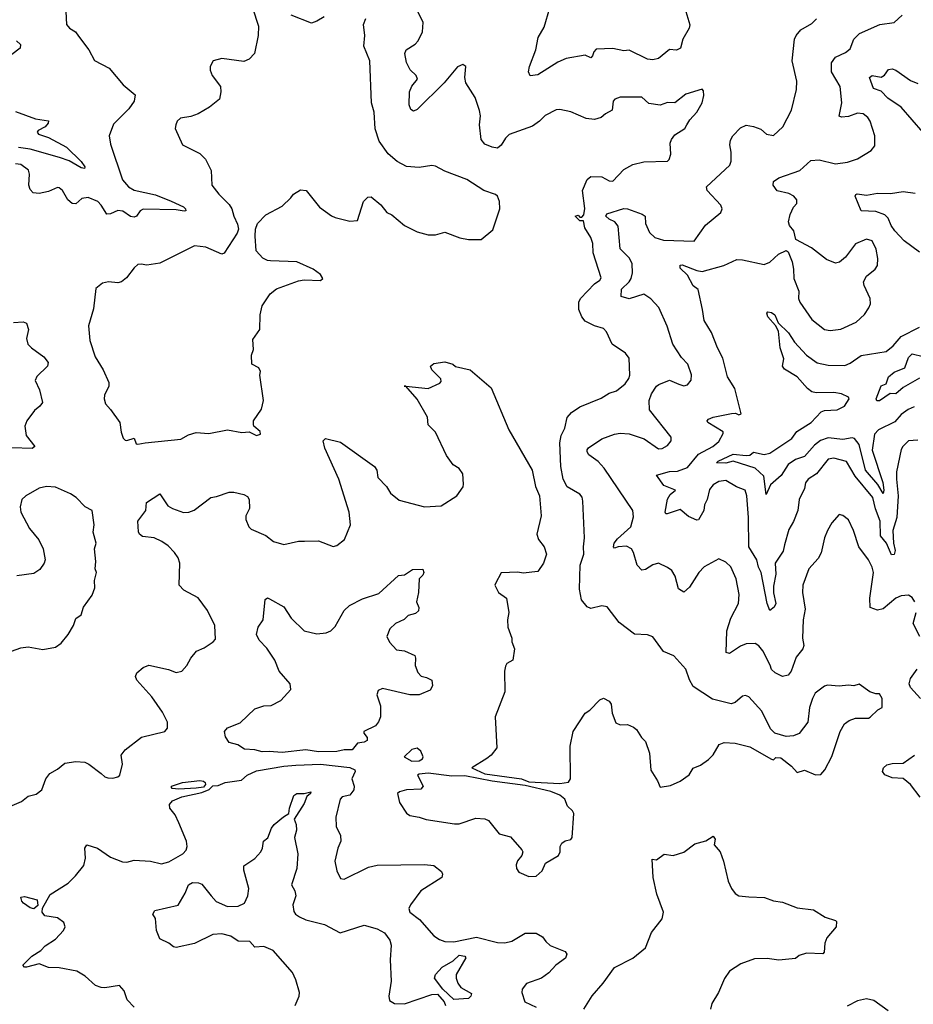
# Model space of a CAD drawing. Extents: x 2199565 to 2323334, y 894172 to 1018966.
# Tile 415 of 440: x 2308588 to 2313481, y 976881 to 982271. Entities that reach past the tile are written whole.
import ezdxf

# ---------------------------------------------------------------- set-up
doc = ezdxf.new("R2010")
doc.units = 0

msp = doc.modelspace()

# ---------------------------------------------------------------- linework, layer by layer
at = {"layer": '0CON10XD'}
for points in [[(2311105, 981773.3), (2311082.1, 981845), (2311030, 981925), (2311024.5, 981955), (2311030, 982015), (2311015, 982026.2), (2310985, 982012), (2310911.9, 981925), (2310765, 981778.8), (2310745, 981770), (2310728.8, 981778.8), (2310720, 981805), (2310723.1, 981875), (2310735, 981906.2), (2310765.6, 981945), (2310759.2, 981965), (2310725.7, 981995.7), (2310705, 982036.2), (2310696, 982085), (2310703.8, 982105), (2310753.8, 982136.2), (2310769.5, 982155), (2310792.7, 982205), (2310797.8, 982255), (2310753.3, 982345)], [(2308840.6, 982315), (2308843.8, 982245), (2308861.2, 982225), (2308893.8, 982205), (2308910.3, 982180.3), (2308967.5, 982105), (2308997, 982047), (2309077.5, 982005), (2309154.5, 981914.5), (2309219.7, 981859.7), (2309214.3, 981825), (2309185, 981782.5), (2309101.8, 981698.2), (2309078.1, 981635), (2309085, 981590), (2309151.8, 981395), (2309183.6, 981355), (2309215, 981337.2), (2309331.7, 981311.7), (2309417.6, 981277.6), (2309485, 981246.2), (2309496.7, 981235), (2309498, 981225), (2309487.9, 981222.1), (2309445, 981230.3), (2309265, 981232.8), (2309246.9, 981225), (2309228.1, 981195), (2309215, 981189.2), (2309195, 981192.7), (2309152, 981222), (2309125, 981226.5), (2309085, 981207.3), (2309065, 981205.6), (2309035, 981255.6), (2309016.5, 981275), (2308963, 981297), (2308928.3, 981291.7), (2308895, 981263.3), (2308875, 981264), (2308851.2, 981285), (2308822.9, 981335), (2308805, 981350.8), (2308795, 981352.5), (2308745, 981330.5), (2308695, 981320), (2308662.1, 981322.1), (2308645, 981341.2), (2308638.2, 981365), (2308641.5, 981425), (2308636.6, 981446.6), (2308595, 981477.5), (2308565, 981481.9)], [(2309863.3, 982335), (2309896, 982235), (2309894.2, 982185), (2309874, 982085), (2309843.8, 982055), (2309815, 982042), (2309695, 982057.5), (2309647.5, 982045), (2309631.2, 982015), (2309631.2, 981995), (2309641.2, 981965), (2309686.7, 981905), (2309688.8, 981875), (2309681.2, 981835), (2309628.1, 981791.9), (2309565, 981755.7), (2309525, 981740.8), (2309468.8, 981731.2), (2309450, 981715), (2309442.5, 981695), (2309440, 981675), (2309478.8, 981585), (2309575, 981538), (2309605, 981506.7), (2309635.6, 981445), (2309640, 981365), (2309678.6, 981315), (2309735, 981258.8), (2309750, 981235), (2309760, 981195), (2309781.3, 981151.3), (2309785.6, 981125), (2309778.2, 981101.8), (2309707.3, 980992.7), (2309695, 980988), (2309607.5, 981025), (2309545, 981033.3), (2309355, 980938), (2309285, 980926.2), (2309253, 980933), (2309235, 980930), (2309215, 980913.3), (2309172.9, 980857.1), (2309145, 980836.2), (2309125, 980830), (2309075, 980835.8), (2309040.7, 980829.3), (2309005, 980800), (2308992.7, 980687.3), (2308964.2, 980595.8), (2308972, 980515), (2309000.8, 980425), (2309044.5, 980354.5), (2309076, 980285), (2309076, 980265), (2309052.5, 980215), (2309050, 980195), (2309058.8, 980168.8), (2309085, 980136.2), (2309136.2, 980065), (2309143, 980013), (2309155, 979980), (2309165, 979970), (2309175, 979967.5), (2309215, 979980), (2309225, 979950), (2309235, 979946.7)], [(2310255, 982286), (2310215, 982262), (2310185, 982252), (2310075, 982296.2)], [(2312236.1, 982316.1), (2312257, 982243), (2312254.3, 982225), (2312219.6, 982165), (2312206.5, 982115), (2312185, 982103.3), (2312145, 982107.8), (2312085, 982058.6), (2312055, 982051.8), (2312025, 982055.5), (2311924.2, 982104.2), (2311895, 982100), (2311835, 982112.9), (2311745, 982109.4), (2311730.8, 982095), (2311725, 982072.5), (2311715, 982062), (2311685, 982077.1), (2311580.8, 982059.2), (2311535, 982037.5), (2311425, 981969.2), (2311383.5, 981963.5), (2311374.5, 981984.5), (2311380, 982015), (2311414.3, 982105), (2311426.8, 982173.2), (2311459.8, 982230.2), (2311490, 982335)], [(2313505, 979968.6), (2313454.5, 979965.5), (2313422.5, 979935), (2313415, 979917.5), (2313389.5, 979795), (2313388.8, 979755), (2313398, 979665), (2313390, 979545), (2313368.6, 979475), (2313372.8, 979405), (2313382.2, 979365), (2313375, 979342.5), (2313361.8, 979341.8), (2313333, 979405), (2313300.4, 979445), (2313298.8, 979525), (2313272.8, 979592.8), (2313259, 979655), (2313162, 979772), (2313115, 979851.9), (2313045, 979870.9), (2313015, 979865.6), (2312951.5, 979785), (2312905, 979755.8), (2312889.6, 979735), (2312884.3, 979705), (2312855.6, 979645), (2312847.8, 979585), (2312825, 979523.8), (2312799.4, 979480.6), (2312775.8, 979395.8), (2312767.9, 979362.1), (2312724.5, 979295), (2312728.5, 979235), (2312715, 979170), (2312714.3, 979134.3), (2312727.4, 979075), (2312718.5, 979055), (2312695, 979037.5), (2312679.8, 979075), (2312648.1, 979245), (2312633.5, 979273.5), (2312624.8, 979315), (2312579.6, 979385), (2312578.8, 979545), (2312568.8, 979665), (2312560, 979695), (2312513.3, 979713.3), (2312455, 979747.5), (2312415, 979742.5), (2312385, 979725.5), (2312365, 979698.9), (2312351.6, 979645), (2312336.8, 979615), (2312334.1, 979585), (2312305, 979533.1), (2312295, 979531.1), (2312250.7, 979550.7), (2312205, 979590.5), (2312133.9, 979566.1), (2312126.1, 979566.1), (2312122.5, 979575), (2312134.3, 979645.7), (2312149.1, 979670.9), (2312178.8, 979695), (2312115, 979721.4), (2312075, 979777.5), (2312145, 979796.8), (2312190.5, 979799.5), (2312245, 979819.3), (2312305, 979892.5), (2312383.1, 979935), (2312415, 979961.4), (2312440.5, 980005), (2312440, 980015), (2312356, 980065), (2312352.5, 980075), (2312360, 980085), (2312384.6, 980095.4), (2312485, 980116), (2312506.4, 980116.4), (2312525, 980107.5), (2312537.5, 980112.5), (2312502.7, 980252.7), (2312463.6, 980315), (2312437.8, 980417.8), (2312407.9, 980475), (2312375, 980558.8), (2312336.2, 980625), (2312326.4, 980683.6), (2312303.6, 980793.6), (2312275, 980813.8), (2312245, 980872.5), (2312205, 980910), (2312203.3, 980926.7), (2312215, 980928.5), (2312295, 980898.4), (2312325, 980892.9), (2312443.8, 980925), (2312515, 980957.5), (2312545, 980956.7), (2312665, 980930.6), (2312695, 980942.9), (2312743.4, 980986.6), (2312785, 981006.7), (2312795, 981000), (2312817.1, 980945), (2312825.6, 980905), (2312825.8, 980854.2), (2312853.1, 980785), (2312852.5, 980745), (2312860, 980725), (2312925, 980629.2), (2312995, 980574.3), (2313025, 980569.2), (2313083, 980577), (2313168, 980615), (2313213.5, 980656.5), (2313236.6, 980693.4), (2313245.7, 980715), (2313244.4, 980745), (2313211.4, 980815), (2313208.6, 980835), (2313223.6, 980866.4), (2313272, 980905), (2313284.2, 980925), (2313287.3, 980962.7), (2313278.1, 981015), (2313255, 981060), (2313225, 981070), (2313165, 981044), (2313109.1, 980970.9), (2313077.1, 980942.9), (2313055, 980938), (2313005, 980957.5), (2312922.6, 981022.6), (2312838, 981068), (2312825.8, 981115), (2312801.9, 981145), (2312797.1, 981165), (2312805.8, 981205), (2312825, 981243.8), (2312843.8, 981265), (2312843.8, 981285), (2312826.2, 981305), (2312798.6, 981318.6), (2312735, 981333.3), (2312712.5, 981365), (2312716, 981385), (2312744, 981405), (2312858.6, 981445), (2312919.7, 981500.3), (2312965, 981503.6), (2313055, 981481.5), (2313119.5, 981490.5), (2313175, 981508.6), (2313250, 981555), (2313269.3, 981580.7), (2313269.2, 981635), (2313244.3, 981715), (2313232, 981735), (2313206.2, 981755), (2313175, 981759.5), (2313125, 981741.5), (2313087.3, 981737.3), (2313075, 981742.5), (2313090, 981815), (2313081.1, 981905), (2313032.5, 981985), (2313031.9, 982035), (2313055, 982065.6), (2313109.1, 982090.9), (2313135, 982111.4), (2313155.8, 982165), (2313186.2, 982195), (2313297.5, 982245), (2313375, 982256), (2313418.8, 982295)], [(2309235, 979946.7), (2309275, 979954.2), (2309470, 979975), (2309512.1, 979997.9), (2309555, 980010.8), (2309623.6, 980006.4), (2309725, 980025.6), (2309805, 980011.1), (2309845, 980014), (2309885, 979994.5), (2309907.1, 980002.9), (2309905, 980016.7), (2309870, 980045), (2309867.5, 980055), (2309867.5, 980075), (2309911.7, 980138.3), (2309923, 980187), (2309903.8, 980325), (2309906.7, 980345), (2309896.7, 980365), (2309860, 980385), (2309856.7, 980435), (2309868.8, 980465), (2309865, 980520), (2309903.3, 980575), (2309904.2, 980655.8), (2309916.1, 980703.9), (2309959.7, 980770.3), (2309995, 980798), (2310115, 980841.2), (2310145, 980846.2), (2310235, 980843.3), (2310247.5, 980855), (2310235.9, 980875.9), (2310195.8, 980905.8), (2310105, 980946.2), (2309961.7, 980951.7), (2309945, 980952.5), (2309920, 980965), (2309882.5, 981005), (2309877.5, 981085), (2309880, 981125), (2309890, 981155), (2309935, 981203.3), (2310025, 981250), (2310073.3, 981295), (2310086.7, 981315), (2310125, 981338.8), (2310156, 981336), (2310230, 981245), (2310295, 981196.2), (2310315, 981188), (2310395, 981167.5), (2310438.3, 981171.7), (2310470, 981275), (2310495, 981300), (2310511.7, 981301.7), (2310565, 981257.5), (2310597.5, 981215), (2310625, 981203.3), (2310694.5, 981144.5), (2310765, 981110), (2310825, 981094), (2310865, 981093.8), (2310915, 981107.5), (2310997, 981077), (2311045, 981067.5), (2311095, 981066.7), (2311115, 981067.5), (2311178.8, 981121.2), (2311217.1, 981235), (2311215.9, 981275.9), (2311203.9, 981303.9), (2311193.8, 981313.8), (2311130, 981335), (2311036.8, 981396.8), (2310915, 981442.5), (2310865, 981469.2), (2310845, 981472), (2310775, 981461.9), (2310705, 981467.1), (2310654, 981495), (2310605.6, 981535.6), (2310556, 981605), (2310533.7, 981673.7), (2310528.2, 981765), (2310514.5, 981815), (2310505.7, 982045), (2310472, 982125), (2310476.9, 982185), (2310470, 982245), (2310482.9, 982277.1)], [(2313489.2, 979085), (2313475, 979108.8), (2313455, 979121.2), (2313415, 979118), (2313385, 979104.3), (2313315, 979045.5), (2313285, 979038), (2313245, 979052.5), (2313241.8, 979105), (2313262.2, 979245), (2313255, 979273.3), (2313235, 979314), (2313181.8, 979385), (2313152.5, 979475), (2313125, 979533.3), (2313095, 979556.7), (2313075, 979562.5), (2313035, 979516.2), (2313011.4, 979475), (2312994.4, 979435), (2312976.8, 979353.2), (2312959.1, 979320.9), (2312908.5, 979265), (2312876.7, 979175), (2312873.5, 979135), (2312888.9, 979045), (2312877.5, 978985), (2312874.2, 978885.8), (2312880.5, 978845), (2312875, 978826.2), (2312839.3, 978780.7), (2312811.5, 978705), (2312795, 978682), (2312765, 978676.2), (2312725, 978696.2), (2312705, 978713.8), (2312697.1, 978737.1), (2312656.6, 978816.6), (2312635, 978844.3), (2312615, 978856.9), (2312565, 978853.8), (2312535, 978841.2), (2312475, 978801.2), (2312456.2, 978806.2), (2312460.5, 978925), (2312482.1, 978995), (2312522.7, 979075), (2312527.1, 979125), (2312510.9, 979210.9), (2312482, 979275), (2312455, 979300.8), (2312415, 979320), (2312336.2, 979275), (2312305.8, 979245), (2312255, 979164), (2312225, 979136.7), (2312195, 979156), (2312176.7, 979225), (2312158.1, 979255), (2312135, 979272.9), (2312085, 979295.8), (2312055, 979287.1), (2312015, 979261.9), (2311995, 979258), (2311969.4, 979285), (2311949.5, 979355), (2311937.8, 979375), (2311909.7, 979389.7), (2311865.4, 979385.4), (2311845, 979378.6), (2311840, 979385), (2311843.5, 979405), (2311860.8, 979429.2), (2311933.6, 979495), (2311948.7, 979548.7), (2311945.5, 979585), (2311787.8, 979815), (2311755, 979852.9), (2311705, 979889.4), (2311694.5, 979905), (2311695, 979916.7), (2311702.4, 979927.6), (2311775, 979976.4), (2311845, 980002.7), (2311875, 980006.8), (2311925, 980003.8), (2312006.6, 979976.6), (2312085, 979921.4), (2312105, 979924.3), (2312135, 979940.8), (2312154.2, 979965), (2312154.4, 979985), (2312037.1, 980135), (2312035, 980186.7), (2312047.8, 980222.2), (2312075, 980264.3), (2312087, 980273), (2312145, 980297.1), (2312196.7, 980275), (2312225, 980266.9), (2312245, 980271.4), (2312265, 980296.7), (2312266.5, 980326.5), (2312245.7, 980385), (2312211.7, 980421.7), (2312164.4, 980495), (2312132.7, 980592.7), (2312087.5, 980695), (2312043.7, 980743.7), (2312005, 980767.5), (2311925, 980743.1), (2311882, 980755), (2311883.7, 980796.3), (2311925.4, 980835), (2311936.4, 980855), (2311943.3, 980885), (2311940.9, 980935), (2311926.9, 980965), (2311875.6, 981015.6), (2311865, 981141.2), (2311846.9, 981165), (2311815, 981179.6), (2311798.1, 981195), (2311802.7, 981207.3), (2311895, 981236.6), (2311915.3, 981235.3), (2311996.5, 981206.5), (2312012, 981195), (2312013.8, 981155), (2312036, 981106), (2312065, 981079.3), (2312113.7, 981063.7), (2312281.7, 981058.3), (2312343.6, 981146.4), (2312427.5, 981215), (2312434, 981235), (2312426, 981255), (2312352, 981335), (2312348, 981355), (2312476.2, 981473.8), (2312484.3, 981495.7), (2312484.3, 981545), (2312475.8, 981585), (2312479.2, 981610.8), (2312493.3, 981635), (2312535, 981678), (2312565, 981692.9), (2312605, 981685.7), (2312645, 981670.8), (2312677.5, 981645), (2312715, 981636), (2312766.2, 981685), (2312813.8, 981775), (2312840.6, 981889.4), (2312842.9, 981935), (2312817.1, 982045), (2312830, 982165), (2312838.9, 982185), (2312865, 982215.8), (2312925, 982250), (2312950.8, 982275)], [(2308570, 982155), (2308593.3, 982135), (2308590, 982115), (2308545, 982080)], [(2313533.8, 981653.8), (2313415, 981792.4), (2313340.5, 981840.5), (2313305, 981879.1), (2313263.4, 981893.4), (2313241.5, 981955), (2313255.5, 981964.5), (2313305, 981956.5), (2313322.6, 981967.4), (2313345, 981997.5), (2313365, 982002.5), (2313385, 981994.5), (2313465, 981937.3), (2313505, 981921.8)], [(2308535, 977964), (2308598.9, 977991.1), (2308635, 978020.9), (2308678.8, 978031.2), (2308710, 978055), (2308730.8, 978115), (2308754, 978145), (2308795, 978168), (2308835, 978201.2), (2308895, 978210), (2308945, 978205.8), (2308966.6, 978196.6), (2309034.4, 978144.4), (2309055, 978126), (2309071.3, 978121.3), (2309098.8, 978118.8), (2309125, 978125.8), (2309135.8, 978135), (2309151.5, 978195), (2309144.5, 978245), (2309165.5, 978275), (2309255, 978342.9), (2309382.5, 978375), (2309397, 978393), (2309397.1, 978425), (2309370.2, 978480.2), (2309311.1, 978565), (2309228.6, 978655), (2309222, 978675), (2309230, 978695), (2309264, 978725), (2309295, 978737.5), (2309403.6, 978713.6), (2309445, 978697.5), (2309475, 978704), (2309504, 978735), (2309524.5, 978775.5), (2309555.8, 978814.2), (2309597.8, 978832.2), (2309646.7, 978865), (2309659.5, 978880.5), (2309655.8, 978954.2), (2309616.7, 979036.7), (2309565.3, 979105.3), (2309487.7, 979147.7), (2309461.2, 979175), (2309465.6, 979295), (2309455.4, 979325.4), (2309435.6, 979355), (2309400.8, 979390.8), (2309366, 979415), (2309325, 979434.2), (2309261.3, 979441.3), (2309245, 979453.8), (2309238.3, 979468.3), (2309235.8, 979525), (2309278, 979585), (2309282.9, 979627.1), (2309355, 979676.2), (2309399.8, 979609.8), (2309425, 979594.4), (2309485, 979572.9), (2309514.3, 979575.7), (2309543.2, 979586.8), (2309635, 979656), (2309665, 979660), (2309735, 979684.2), (2309760, 979685), (2309815, 979671.2), (2309835, 979660), (2309844, 979645), (2309847.1, 979595), (2309826.2, 979555), (2309826.2, 979535), (2309842.5, 979495), (2309855, 979481.2), (2309935, 979446.7), (2309977.5, 979415), (2310035, 979398.8), (2310115, 979417.1), (2310146.7, 979416.7), (2310225, 979418.1), (2310305, 979386.7), (2310325, 979393.3), (2310366, 979425), (2310398.8, 979505), (2310391.4, 979575), (2310336, 979755), (2310258.1, 979925), (2310250, 979965), (2310262.5, 979977.5), (2310345, 979958), (2310530, 979825), (2310543.8, 979805), (2310548.8, 979765), (2310595.6, 979715.6), (2310619.1, 979679.1), (2310665, 979640), (2310805, 979604.2), (2310895, 979609.2), (2310981.2, 979665), (2311015.7, 979714.3), (2311018.3, 979728.3), (2311013.8, 979785), (2310994.2, 979814.2), (2310962, 979835), (2310924, 979885), (2310865, 980012.5), (2310825, 980052.5), (2310820, 980095), (2310764.1, 980194.1), (2310703.1, 980263.9), (2310692.5, 980265), (2310703.1, 980263.9), (2310825, 980251.2), (2310888.3, 980281.7), (2310895, 980290), (2310893.8, 980305), (2310844.6, 980354.6), (2310838, 980375), (2310855, 980389.4), (2310915, 980398.6), (2310960, 980385), (2310975, 980372.5), (2311055, 980354), (2311170, 980255), (2311265.8, 980025), (2311394.2, 979805), (2311412, 979715), (2311434, 979665), (2311443.3, 979555), (2311418.8, 979455), (2311428.8, 979425), (2311458.8, 979385), (2311473.3, 979345), (2311456.7, 979295), (2311425, 979250), (2311345, 979240.8), (2311315, 979245.8), (2311225, 979242.5), (2311192.5, 979185), (2311190, 979175), (2311210, 979135), (2311252.5, 979105), (2311266.7, 979025), (2311258.8, 978985), (2311260, 978945), (2311283.3, 978885), (2311282.5, 978865), (2311296.4, 978826.4), (2311287.5, 978765), (2311255, 978747.5), (2311247.7, 978732.3), (2311242.9, 978705), (2311245, 978592.5), (2311192, 978455), (2311200, 978285), (2311170, 978245), (2311145, 978226.9), (2311064, 978175), (2311135, 978142.9), (2311335, 978115.9), (2311375, 978099.2), (2311545, 978090.3), (2311593.1, 978096.9), (2311604.4, 978115), (2311601.9, 978295), (2311618, 978375), (2311683.3, 978475), (2311709.5, 978490.5), (2311765, 978547.5), (2311785, 978556.7), (2311815, 978540), (2311826.2, 978525), (2311831.2, 978475), (2311852.4, 978422.4), (2311875, 978411.2), (2311915, 978413.3), (2311948.3, 978398.3), (2311965.8, 978385.8), (2311991.7, 978341.7), (2312015, 978320), (2312036.7, 978255), (2312042.7, 978162.7), (2312080, 978105), (2312095, 978070), (2312151.7, 978078.3), (2312205, 978102.5), (2312252.7, 978137.3), (2312276, 978174), (2312315, 978190.8), (2312359.3, 978220.7), (2312385, 978246.7), (2312417.1, 978302.9), (2312445, 978314), (2312505, 978310), (2312585, 978290), (2312705, 978222.5), (2312715, 978220), (2312728.3, 978231.7), (2312755, 978231.2), (2312814.4, 978184.4), (2312845, 978150), (2312885, 978163.3), (2312945, 978136.7), (2312975, 978140), (2312996.1, 978163.9), (2313035, 978237.5), (2313080, 978375), (2313103.8, 978416.2), (2313130, 978435), (2313165, 978446.7), (2313235, 978447.5), (2313245, 978452.5), (2313287, 978493), (2313310, 978505), (2313310, 978555), (2313295, 978580), (2313275, 978580), (2313242.3, 978592.3), (2313185, 978633.3), (2313155, 978623.8), (2313125, 978628.8), (2313075, 978622.5), (2313011.7, 978628.3), (2312995, 978623.3), (2312944.2, 978585), (2312928, 978555), (2312913.1, 978505), (2312902.9, 978425), (2312855, 978362.9), (2312825, 978350), (2312785, 978346.9), (2312723.3, 978365), (2312699.1, 978389.1), (2312651.1, 978485), (2312580, 978565), (2312561.7, 978571.7), (2312545, 978568), (2312505, 978533.8), (2312484.1, 978525.9), (2312380.8, 978550.8), (2312275, 978621.4), (2312255, 978656.7), (2312236, 978715), (2312169.1, 978789.1), (2312112.7, 978812.7), (2312055, 978892), (2312025, 978903.1), (2311955, 978906.4), (2311870.9, 978970.9), (2311805, 979057.5), (2311775, 979062.2), (2311715, 979046.9), (2311695, 979057.5), (2311664.6, 979095), (2311653.9, 979153.9), (2311656.4, 979285), (2311676.7, 979345), (2311674.5, 979385), (2311681.1, 979435), (2311671.4, 979635), (2311666.8, 979656.8), (2311655, 979673.8), (2311585, 979714.3), (2311564.5, 979755), (2311551.1, 979825), (2311544.6, 979955), (2311553.2, 979995), (2311573.2, 980035), (2311585, 980093.8), (2311609.2, 980120.8), (2311655, 980151.5), (2311771.7, 980198.3), (2311815, 980225.6), (2311855, 980238.5), (2311902.6, 980277.4), (2311923.9, 980306.1), (2311929.1, 980325), (2311925, 980417.5), (2311904, 980445), (2311831.4, 980495), (2311801.7, 980561.7), (2311785, 980580.8), (2311735, 980594.2), (2311685, 980621.4), (2311666.7, 980645), (2311650, 980685), (2311648.9, 980725), (2311658.6, 980745), (2311735, 980825.8), (2311765.3, 980844.7), (2311772.4, 980857.6), (2311728.2, 980995), (2311725.4, 981045), (2311715, 981078), (2311682.3, 981132.3), (2311675, 981170), (2311655, 981170), (2311630, 981195), (2311645, 981200), (2311655, 981190), (2311665, 981190), (2311676.7, 981203.3), (2311683, 981237), (2311668.6, 981335), (2311694.5, 981395.5), (2311715, 981412), (2311775, 981410.8), (2311815, 981388.8), (2311835, 981386), (2311895, 981451.4), (2311945, 981478.1), (2312005, 981492.2), (2312135, 981496.2), (2312144.2, 981505.8), (2312152.9, 981535), (2312150, 981595), (2312156, 981615), (2312175, 981641.2), (2312230, 981675), (2312241.2, 981695), (2312257, 981723), (2312295.8, 981765), (2312323.8, 981815), (2312333.3, 981855), (2312331.7, 981881.7), (2312325, 981890), (2312235, 981863.8), (2312175, 981816.2), (2312135, 981816.7), (2312095, 981802.5), (2312032.7, 981812.7), (2311995, 981846), (2311875, 981847.1), (2311846.2, 981835), (2311837.5, 981825), (2311831.2, 981775), (2311794.6, 981755.4), (2311771.2, 981735), (2311735.4, 981724.6), (2311689.7, 981729.7), (2311605, 981766.9), (2311545, 981780), (2311525, 981777.1), (2311465, 981746.5), (2311434.6, 981715.4), (2311395, 981687.5), (2311268.3, 981641.7), (2311247.8, 981622.2), (2311225, 981583.3), (2311205, 981567.5), (2311175, 981572.5), (2311135, 981590), (2311113.8, 981615), (2311105.4, 981695), (2311111.5, 981745), (2311105, 981773.3)], [(2308565, 981767.5), (2308675, 981727.3), (2308745, 981716.2), (2308744, 981705), (2308727.5, 981685), (2308688.8, 981665), (2308684, 981655), (2308691.2, 981645), (2308745, 981625.4), (2308845, 981573.8), (2308925.3, 981495), (2308944.2, 981465), (2308943.3, 981456.7), (2308925, 981459.6), (2308858.3, 981498.3), (2308807, 981517), (2308645, 981561.7), (2308582, 981572)], [(2313515, 980998.2), (2313430.1, 981060.1), (2313379.6, 981115), (2313359.2, 981145), (2313342.9, 981185), (2313325, 981202.1), (2313275, 981220), (2313195.3, 981225.3), (2313162.5, 981305), (2313165.6, 981314.4), (2313173.3, 981316.7), (2313225, 981311.1), (2313285, 981320.7), (2313355, 981319.1), (2313425, 981330.4), (2313491.2, 981321.2)], [(2313485, 980151.8), (2313452.3, 980137.7), (2313415, 980110.3), (2313380.1, 980069.9), (2313290.5, 980025), (2313268.5, 980001.5), (2313256, 979915), (2313313.4, 979736.6), (2313320, 979695), (2313315, 979677.1), (2313286.6, 979726.6), (2313218.5, 979805), (2313184.3, 979945), (2313158.7, 979978.6), (2313145, 979982), (2313095, 979972.8), (2313015, 979982.4), (2312972.3, 979967.7), (2312939.1, 979940.9), (2312885, 979880), (2312835, 979863.5), (2312795, 979835.5), (2312757.5, 979775), (2312699.2, 979725), (2312675, 979672.5), (2312661.5, 979771.5), (2312615, 979816.5), (2312495, 979853.8), (2312455, 979843.3), (2312403.1, 979845), (2312412.9, 979855), (2312495, 979893.1), (2312565, 979885.2), (2312585, 979887.3), (2312605, 979903.5), (2312665, 979890.7), (2312695, 979898.3), (2312815, 979978.3), (2312843.5, 980016.5), (2312921.4, 980065), (2312976.1, 980123.9), (2312995, 980131.5), (2313064.1, 980135.9), (2313104.3, 980155), (2313129.4, 980195), (2313125.3, 980205.2), (2313086.9, 980223.1), (2313045, 980229.4), (2312948.3, 980228.3), (2312925, 980234.3), (2312901.1, 980251.1), (2312845.6, 980315), (2312775, 980357.5), (2312764.2, 980375), (2312772.5, 980415), (2312752.5, 980475), (2312742.8, 980565), (2312726.7, 980596.7), (2312684.4, 980645), (2312679.2, 980665), (2312685, 980672), (2312705, 980667.3), (2312722.2, 980655), (2312741.1, 980611.1), (2312796.7, 980556.7), (2312831, 980505), (2312895, 980434.1), (2312955, 980393.3), (2313015, 980379.3), (2313105, 980377.2), (2313135, 980390.4), (2313195, 980432.7), (2313331.2, 980455), (2313370, 980485), (2313415, 980537.5), (2313515, 980587.5)], [(2308555, 980612.9), (2308607.3, 980617.3), (2308625, 980610), (2308635.5, 980575.5), (2308624.6, 980525), (2308633.6, 980495), (2308651.9, 980475), (2308720.8, 980425), (2308744, 980395), (2308740, 980375), (2308682.3, 980317.7), (2308672.5, 980295), (2308696, 980245), (2308712.5, 980175), (2308699.2, 980155), (2308668.5, 980131.5), (2308627.1, 980075), (2308615.8, 980045), (2308624.4, 979995), (2308670.8, 979935), (2308656.4, 979923.6), (2308545, 979926.8)], [(2313515, 980307.8), (2313425, 980257.5), (2313385, 980222.5), (2313354.5, 980225.5), (2313295, 980184.4), (2313281.2, 980185), (2313276.7, 980195), (2313305, 980266.7), (2313331.7, 980278.3), (2313345.6, 980315), (2313375, 980341.5), (2313434.7, 980365.3), (2313455, 980421.5), (2313475, 980441.2), (2313535, 980427.5)], [(2308486.4, 978793.6), (2308595, 978832.5), (2308635, 978838.8), (2308715, 978823.3), (2308785, 978836.7), (2308815, 978858.8), (2308854.2, 978905), (2308882.5, 978955), (2308895, 978992.5), (2308925, 979012.5), (2308938, 979055), (2308985, 979120), (2308999.3, 979160.7), (2308998.3, 979201.7), (2309008.8, 979245), (2309001.2, 979265), (2309005.8, 979305), (2308998, 979375), (2309006.2, 979405), (2308990, 979465), (2308995.8, 979505), (2308985, 979583.3), (2308947.5, 979605), (2308897.5, 979655), (2308865.7, 979675.7), (2308785, 979712.5), (2308735, 979715.8), (2308694.3, 979705.7), (2308622.5, 979665), (2308600, 979645), (2308591.2, 979605), (2308594.2, 979574.2), (2308642, 979485), (2308693.2, 979423.2), (2308717.1, 979375), (2308728, 979315), (2308722, 979295), (2308698.6, 979261.4), (2308665, 979240), (2308573, 979227)], [(2310025, 978259.8), (2309954.1, 978265.9), (2309915, 978262.4), (2309875, 978274.2), (2309818.3, 978278.3), (2309781.7, 978301.7), (2309735, 978314.2), (2309714.2, 978345), (2309708.8, 978375), (2309725.7, 978394.3), (2309795, 978421.4), (2309875, 978499.4), (2309925, 978514.4), (2309965, 978516.9), (2310018, 978545), (2310072, 978605), (2310069.2, 978635), (2310008.6, 978705), (2309984.3, 978765), (2309940.6, 978830.6), (2309900, 978875), (2309884, 978905), (2309893.3, 978945), (2309921.2, 978985), (2309933, 979097), (2309945, 979106), (2309955, 979101.2), (2310035, 979056), (2310074.3, 978995), (2310145, 978925.8), (2310215, 978910), (2310266.3, 978913.7), (2310292, 978925), (2310315, 978949.2), (2310365, 979037.1), (2310394, 979065), (2310465, 979100), (2310555, 979130), (2310662.3, 979227.7), (2310695, 979231.2), (2310738.8, 979261.2), (2310795, 979263.3), (2310801.2, 979245), (2310795, 979230), (2310775, 979210), (2310770.8, 979135), (2310760, 979085), (2310773, 979053), (2310771.2, 979035), (2310755, 979020.8), (2310715, 979008.8), (2310692.3, 978987.7), (2310645, 978966.2), (2310615, 978936.7), (2310597.5, 978895), (2310613.1, 978863.1), (2310651.1, 978821.1), (2310695.7, 978815.7), (2310751.2, 978791.2), (2310756, 978775), (2310752.9, 978735), (2310767.6, 978697.6), (2310786.6, 978676.6), (2310815, 978670.6), (2310843.8, 978655), (2310847.5, 978625), (2310835, 978600), (2310775.7, 978574.3), (2310725, 978575.8), (2310575, 978610), (2310551.2, 978598.8), (2310543.3, 978575), (2310562.9, 978515), (2310563.3, 978455), (2310553.1, 978426.9), (2310536.2, 978405), (2310472.9, 978375), (2310472.2, 978365), (2310491.1, 978341.1), (2310490.6, 978325), (2310475, 978315.5), (2310438.5, 978311.5), (2310408.5, 978275), (2310365, 978274.2), (2310325, 978264.5), (2310225, 978263.5), (2310155, 978274), (2310025, 978259.8)], [(2313517.2, 978895), (2313480.7, 978965), (2313496.5, 979025)], [(2313520, 978555), (2313465.9, 978615), (2313457.8, 978635), (2313465.3, 978665), (2313502.1, 978715)], [(2310735, 978211.4), (2310775, 978213.3), (2310794, 978225), (2310797.5, 978235), (2310785, 978267.5), (2310765, 978283.3), (2310735, 978276), (2310692.5, 978235), (2310735, 978211.4)], [(2309214.3, 976865), (2309175.7, 976905), (2309160.8, 976955), (2309135, 976984), (2309055, 976970.6), (2309035, 976972.5), (2309004, 976985), (2308947.5, 977035), (2308901.9, 977061.9), (2308805, 977080.5), (2308745, 977082.5), (2308695, 977103.1), (2308625, 977084.4), (2308613.8, 977085), (2308606.2, 977095), (2308655.5, 977144.5), (2308703.8, 977175), (2308728.1, 977201.9), (2308785, 977237.1), (2308828, 977285), (2308836.7, 977305), (2308829.5, 977329.5), (2308795.4, 977355.4), (2308725, 977365.6), (2308710.5, 977385), (2308712.8, 977407.2), (2308755, 977482.5), (2308854, 977545), (2308894.2, 977585), (2308939.3, 977640.7), (2308949.3, 977680.7), (2308944.4, 977735.6), (2308955, 977753.8), (2309015, 977735.7), (2309085, 977685.8), (2309150.3, 977660.3), (2309175, 977659.4), (2309215, 977670.6), (2309305, 977664.3), (2309365, 977650.8), (2309405, 977661.1), (2309482, 977705), (2309499.2, 977725), (2309505.7, 977745), (2309500.6, 977775), (2309460, 977875), (2309438.7, 977918.7), (2309409.4, 977955), (2309407.8, 977975), (2309425, 977994.6), (2309475, 978016.6), (2309585, 978040.6), (2309625, 978056.7), (2309645, 978076.7), (2309675, 978078.1), (2309713.8, 978095), (2309801.8, 978108.2), (2309834.4, 978135.6), (2309885, 978159.2), (2310035, 978184.7), (2310100.3, 978189.7), (2310235, 978196.2), (2310395, 978177.3), (2310422.9, 978165), (2310424.4, 978155), (2310406, 978115), (2310420, 978075), (2310416.9, 978055), (2310395, 978026.7), (2310354, 978016), (2310341.9, 978005), (2310318.8, 977905), (2310320.5, 977855), (2310344, 977805), (2310345.6, 977775), (2310329.6, 977735), (2310314.4, 977665), (2310325, 977612.5), (2310345, 977570), (2310365, 977566.2), (2310498.3, 977631.7), (2310545, 977642.2), (2310805, 977646.7), (2310855, 977641.2), (2310897.5, 977607.5), (2310903.6, 977593.6), (2310898.8, 977575), (2310785, 977502.5), (2310727.5, 977425), (2310719.2, 977405), (2310724.2, 977385), (2310776.3, 977346.3), (2310855, 977256.2), (2310885.7, 977235.7), (2310915.7, 977225.7), (2310965, 977223.3), (2311088.3, 977248.3), (2311205, 977219.5), (2311245, 977217.5), (2311282.4, 977227.6), (2311355, 977270.8), (2311415, 977270), (2311451.2, 977251.2), (2311468, 977225), (2311492.5, 977202.5), (2311575, 977169.5), (2311584.6, 977155), (2311576.7, 977133.3), (2311523.3, 977095), (2311485, 977053.8), (2311445.5, 977024.5), (2311363.8, 976995), (2311340, 976965), (2311336.7, 976945), (2311354.1, 976894.1), (2311415, 976866.2)], [(2313518.1, 978015), (2313464.7, 978085), (2313425, 978117.3), (2313365, 978121.6), (2313325, 978137.7), (2313311.9, 978155), (2313316.8, 978175), (2313335, 978192), (2313365, 978199.7), (2313425, 978201.2), (2313486.5, 978245)], [(2311375, 977580), (2311415, 977583.3), (2311448.3, 977611.7), (2311466.1, 977653.9), (2311537.5, 977695), (2311547.5, 977715), (2311546.7, 977745), (2311556.1, 977763.9), (2311575, 977776.7), (2311605, 977782.5), (2311612.5, 977795), (2311621.2, 977925), (2311615, 977940), (2311586.7, 977965), (2311572.5, 978005), (2311545, 978026.5), (2311496, 978046), (2311355, 978078.2), (2311175, 978103.1), (2311025, 978132.4), (2310955, 978129.4), (2310825, 978146.5), (2310775, 978140.8), (2310766.2, 978135), (2310796.7, 978075), (2310785, 978058.8), (2310705, 978054.7), (2310666.7, 978045), (2310656.2, 978035), (2310668, 977985), (2310705, 977926.7), (2310724.2, 977914.2), (2310775.6, 977905.6), (2310813.4, 977893.4), (2310968.3, 977868.3), (2310995, 977870), (2311085, 977900), (2311135, 977895.7), (2311155, 977888), (2311213.8, 977815), (2311275, 977798.8), (2311337, 977727), (2311342.5, 977715), (2311336.7, 977695), (2311313, 977667), (2311305.8, 977645), (2311308, 977625), (2311321.2, 977605), (2311375, 977580)], [(2309458.6, 978058.6), (2309423, 978063), (2309418.8, 978068.8), (2309419.2, 978075), (2309479.2, 978095), (2309575, 978106), (2309595, 978101.9), (2309604.2, 978095), (2309606, 978084), (2309595, 978070), (2309555, 978064.4), (2309458.6, 978058.6)], [(2310097.1, 976875), (2310118.1, 976925), (2310119.4, 976945), (2310100.8, 977015), (2310081.4, 977055), (2309976.2, 977176.2), (2309925, 977197.3), (2309875, 977194.4), (2309848.8, 977225), (2309785, 977227.5), (2309744.5, 977254.5), (2309695, 977266.9), (2309645, 977263.8), (2309545, 977213.3), (2309445, 977191.9), (2309430, 977195), (2309405, 977216.2), (2309355, 977240), (2309336.7, 977285), (2309331.7, 977351.7), (2309317.5, 977375), (2309327.5, 977395), (2309455, 977423.3), (2309495, 977488.8), (2309512.2, 977535), (2309535, 977547.3), (2309566.4, 977546.4), (2309585, 977538.6), (2309635.7, 977475), (2309664.6, 977444.6), (2309725, 977417.3), (2309785, 977418.9), (2309818.6, 977435), (2309837.9, 977475), (2309841.8, 977515), (2309816, 977615), (2309815, 977640), (2309875, 977678.8), (2309908, 977715), (2309917.5, 977735), (2309923.8, 977775), (2309947, 977793), (2309966.9, 977845), (2309980.8, 977865), (2310032.1, 977907.9), (2310062.5, 977925), (2310066, 977955), (2310088.8, 978025), (2310105.7, 978034.3), (2310145.7, 978034.3), (2310182.5, 978045), (2310180, 978035), (2310160.8, 978019.2), (2310145, 977980.8), (2310090, 977895), (2310102.5, 977865), (2310103.3, 977835), (2310093.3, 977795), (2310110.6, 977705), (2310105.6, 977625), (2310075.7, 977535), (2310095, 977502.5), (2310100, 977475), (2310084.4, 977425), (2310088.8, 977388.8), (2310098, 977375), (2310120.3, 977360.3), (2310154.3, 977344.3), (2310257.8, 977317.8), (2310343.3, 977273.3), (2310475, 977314), (2310545, 977294), (2310585, 977272.5), (2310615, 977232), (2310622.7, 977205), (2310615.6, 977125), (2310622.4, 977007.6), (2310610, 976925), (2310612.7, 976902.7), (2310640, 976885), (2310695, 976884.5), (2310845, 976934.7), (2310876.5, 976936.5), (2310911.7, 976895), (2310920.3, 976875)], [(2311676.2, 976853.8), (2311723.1, 976926.9), (2311783, 976997), (2311845, 977083.3), (2311945, 977133.8), (2312015, 977190), (2312046.4, 977273.6), (2312105, 977350), (2312112.5, 977385), (2312076.2, 977485), (2312056.7, 977575), (2312050, 977675), (2312075, 977672.5), (2312117, 977703), (2312165, 977696.2), (2312225, 977713.3), (2312285, 977758.8), (2312345, 977776.2), (2312385, 977801.2), (2312395.8, 977785), (2312390, 977755), (2312423.3, 977715), (2312441.9, 977665), (2312467.1, 977555), (2312484.5, 977514.5), (2312505, 977488), (2312525, 977475.8), (2312579.7, 977469.7), (2312665.9, 977465.9), (2312715, 977447.5), (2312765, 977440), (2312845, 977410), (2312935, 977398), (2312998.8, 977358.8), (2313055, 977340), (2313060, 977335), (2313057.5, 977305), (2313006.7, 977245), (2312996.7, 977215), (2312993, 977167), (2312985, 977157.5), (2312895, 977160.8), (2312855, 977148), (2312835, 977132.5), (2312745, 977122), (2312681.2, 977131.2), (2312610.7, 977129.3), (2312537, 977103), (2312475, 977062.9), (2312446.9, 977023.1), (2312414.5, 976945), (2312377.8, 976885), (2312370.6, 976855)], [(2308665, 977403.3), (2308645, 977410), (2308609.2, 977435), (2308600, 977445), (2308595, 977467.5), (2308615, 977470.8), (2308683.8, 977453.8), (2308687.6, 977422.4), (2308665, 977403.3)], [(2310965, 976908.1), (2310904, 976964), (2310859.9, 977025), (2310865.2, 977045), (2310901.7, 977085), (2310961.4, 977118.6), (2310995, 977149.7), (2311025.6, 977145), (2311030.5, 977135), (2310977.1, 977045), (2310977.1, 977025), (2310986.3, 976996.3), (2311003.4, 976973.4), (2311061.2, 976941.2), (2311058.1, 976925), (2311045, 976913.6), (2310965, 976908.1)], [(2313343.3, 976845), (2313265, 976902), (2313225, 976910.8), (2313175, 976900.8), (2313119.1, 976870.9)]]:
    msp.add_lwpolyline(points, dxfattribs=at)

doc.saveas('drawing.dxf')
